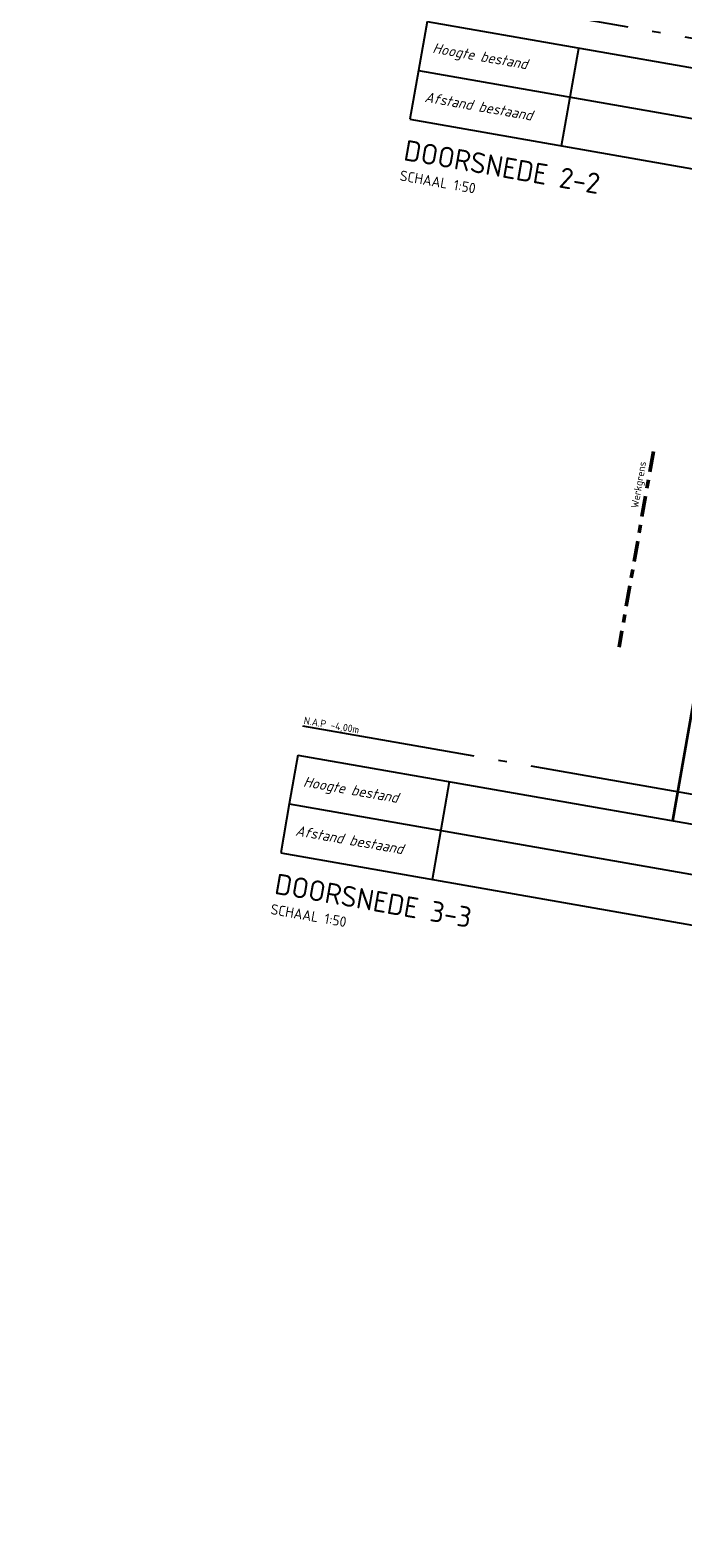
# Model space of a CAD drawing. Header units: metres. Extents: x 2514 to 227642, y 1683 to 852646.
# Tile 443 of 462: x 114351 to 114359, y 426115 to 426133. Entities that reach past the tile are written whole.
import ezdxf
from ezdxf.enums import TextEntityAlignment as Align

# ---------------------------------------------------------------- set-up
doc = ezdxf.new("R2010")
doc.units = ezdxf.units.M
doc.linetypes.add('AL-NAP_LIJN', pattern=[15.25, 12, -1.5, 0.25, -1.5])
doc.linetypes.add('XX-CENTER', pattern=[8, 5, -1, 1, -1])
for name, color, linetype, lineweight in [('N-WE-GW-GROND_GRIND-AD-50', 7, 'Continuous', 18), ('N-WE-KG-GRENS_WERK-GD', 7, 'XX-CENTER', 50), ('N-WE-OG-BEBOUWING-GD', 7, 'Continuous', 35), ('X-XX-AL-NAP-GD', 7, 'AL-NAP_LIJN', 25), ('X-XX-AL-NAP-T18', 10, 'Continuous', 18), ('X-XX-AL-PROFIELBALK-G', 7, 'Continuous', 25), ('X-XX-AL-PROFIELBALK-T25', 7, 'Continuous', 25), ('X-XX-AL-VERWIJZING-T18', 10, 'Continuous', 18), ('X-XX-AL-VERWIJZING_DOORSNEDE-T25', 7, 'Continuous', 25), ('X-XX-AL-VERWIJZING_DOORSNEDE-T50', 130, 'Continuous', 50)]:
    doc.layers.add(name, color=color, linetype=linetype, lineweight=lineweight)
doc.styles.add('NLCS-ISO-M50-T18', font='NLCS-ISO.ttf', dxfattribs={"height": 0.09000000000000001})
doc.styles.add('NLCS-ISO-M50-T25', font='NLCS-ISO.ttf', dxfattribs={"height": 0.125})
doc.styles.add('NLCS-ISO-M50-T25_CURSIEF', font='NLCS-ISO.ttf', dxfattribs={"oblique": 15, "height": 0.125})
doc.styles.add('NLCS-ISO-M50-T50', font='NLCS-ISO.ttf', dxfattribs={"height": 0.25})
pattern_1 = [(350.0135621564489, (0, 0), (0.231652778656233, 0.1622867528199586), [0.025, -0.175]), (80.01356215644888, (0, 0), (-0.1622867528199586, 0.231652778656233), [0.025, -0.175]), (125.0135621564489, (0.02462122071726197, -0.004335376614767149), (-0.1969697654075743, 0.03468301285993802), [0.03535534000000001, -0.24748738]), (350.0135621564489, (0.04413041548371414, 0.1064601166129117), (0.231652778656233, 0.1622867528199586), [0.025, -0.175]), (35.01356215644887, (0.05427333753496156, 0.09198181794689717), (0.03468301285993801, 0.1969697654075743), [0.01767766, -0.26516504]), (125.0135621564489, (0.05427333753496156, 0.09198181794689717), (-0.1969697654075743, 0.03468301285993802), [0.01767766, -0.26516504]), (350.0135621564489, (0.1266648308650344, 0.1426964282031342), (0.231652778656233, 0.1622867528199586), [0.03535534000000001, -0.16464466]), (35.01356215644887, (0.1266648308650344, 0.1426964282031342), (0.03468301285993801, 0.1969697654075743), [0.025, -0.25784272]), (125.0135621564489, (0.161484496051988, 0.1365652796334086), (-0.1969697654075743, 0.03468301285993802), [0.025, -0.25784272]), (80.01356215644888, (0.1440874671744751, 0.02539787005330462), (-0.1622867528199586, 0.231652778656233), [0.025, -0.175]), (35.01356215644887, (0.1440874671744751, 0.02539787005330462), (0.03468301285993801, 0.1969697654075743), [0.01767766, -0.26516504]), (125.0135621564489, (0.1585657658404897, 0.03554079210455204), (-0.1969697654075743, 0.03468301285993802), [0.01767766, -0.26516504]), (350.0135621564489, (0.03329197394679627, 0.04490706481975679), (0.231652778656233, 0.1622867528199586), [0.0125, -0.1675]), (350.0135621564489, (0.1896900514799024, 0.06813724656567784), (0.231652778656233, 0.1622867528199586), [0.0125, -0.1675]), (80.01356215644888, (0.1324723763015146, 0.1035969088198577), (-0.1622867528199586, 0.231652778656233), [0.0125, -0.1675]), (125.0135621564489, (0.1375844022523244, -0.01153396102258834), (-0.1969697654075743, 0.03468301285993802), [0.01767766, -0.26516504]), (125.0135621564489, (0.07525470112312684, 0.1390565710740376), (-0.1969697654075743, 0.03468301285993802), [0.01767766, -0.26516504]), (35.01356215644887, (0.1037099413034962, 0.04837304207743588), (0.03468301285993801, 0.1969697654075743), [0.01767766, -0.26516504]), (80.01356215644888, (0.07204373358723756, 0.01269893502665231), (-0.1622867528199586, 0.231652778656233), [0.003125, -0.196875]), (80.01356215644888, (0.09590858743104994, 0.09416978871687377), (-0.1622867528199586, 0.231652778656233), [0.003125, -0.196875]), (80.01356215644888, (0.1941993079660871, 0.1117663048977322), (-0.1622867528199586, 0.231652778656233), [0.003125, -0.196875]), (80.01356215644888, (0.1788516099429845, 0.006584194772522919), (-0.1622867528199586, 0.231652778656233), [0.003125, -0.196875])]

msp = doc.modelspace()

# ---------------------------------------------------------------- hatches: boundary and pattern name
at = {"layer": 'N-WE-GW-GROND_GRIND-AD-50', "ltscale": 0.1}
h = msp.add_hatch(dxfattribs=at)
h.set_pattern_fill('AVH-FUNDERING_02-SO', color=1, scale=0.2, pattern_type=2)
h.set_pattern_definition(pattern_1)
edge = h.paths.add_edge_path()
edge.add_arc((114358.3204709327, 425960.5037423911), 148.1415553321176, 78.89018152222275, 81.20991374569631)
edge.add_line((114380.9586994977, 426106.9053510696), (114380.906834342, 426106.609699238))
edge.add_line((114380.906834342, 426106.609699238), (114380.9098064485, 426106.6090751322))
edge.add_arc((99057.92202269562, 338742.201559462), 88697.99126916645, 80.04811254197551, 80.05198272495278, ccw=False)
edge.add_line((114386.8110131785, 426105.5738472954), (114386.8140202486, 426105.5734224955))
edge.add_line((114386.8140202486, 426105.5734224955), (114386.8658854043, 426105.8690743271))
h = msp.add_hatch(dxfattribs=at)
h.set_pattern_fill('AVH-FUNDERING_02-SO', color=1, scale=0.2, pattern_type=2)
h.set_pattern_definition(pattern_1)
edge = h.paths.add_edge_path()
edge.add_arc((114336.8202227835, 425950.12666245), 149.5509054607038, 78.89936592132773, 81.19784959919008, ccw=False)
edge.add_line((114365.6136812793, 426096.8795502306), (114365.5618160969, 426096.583898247))
edge.add_line((114365.5618160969, 426096.583898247), (114365.5588129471, 426096.584322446))
edge.add_arc((99024.8738484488, 338678.9411453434), 88753.48417847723, 80.04666692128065, 80.05053572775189)
edge.add_line((114359.6560405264, 426097.6199785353), (114359.6530747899, 426097.6206012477))
edge.add_line((114359.6530747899, 426097.6206012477), (114359.7049399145, 426097.9162529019))
h = msp.add_hatch(dxfattribs=at)
h.set_pattern_fill('AVH-FUNDERING_02-SO', color=1, scale=0.2, pattern_type=2)
h.set_pattern_definition(pattern_1)
edge = h.paths.add_edge_path()
edge.add_arc((114341.6432576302, 425963.2448553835), 148.3232544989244, 78.89160257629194, 81.20849269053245)
edge.add_line((114364.3128880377, 426109.8254669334), (114364.2610228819, 426109.5298151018))
edge.add_line((114364.2610228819, 426109.5298151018), (114364.2639949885, 426109.5291909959))
edge.add_arc((106704.2422879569, 382427.0488588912), 44349.01374908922, 80.04617745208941, 80.05391781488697, ccw=False)
edge.add_line((114370.1652017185, 426108.4939631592), (114370.1682087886, 426108.4935383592))
edge.add_line((114370.1682087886, 426108.4935383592), (114370.2200739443, 426108.7891901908))

# ---------------------------------------------------------------- linework, layer by layer
at = {"layer": 'N-WE-KG-GRENS_WERK-GD', "ltscale": 0.05, "flags": 128}
msp.add_lwpolyline([(114358.3306128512, 426128.1351020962), (114357.9159219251, 426125.7712003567)], dxfattribs=at)
at = {"layer": 'N-WE-OG-BEBOUWING-GD', "ltscale": 0.2, "flags": 128}
msp.add_lwpolyline([(114359.3155739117, 426127.9623138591), (114358.562942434, 426123.6720177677)], dxfattribs=at)
at = {"layer": 'X-XX-AL-NAP-GD', "ltscale": 0.2, "flags": 128}
for points in [[(114355.6570463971, 426133.6804676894), (114381.1062100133, 426129.2160108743)], [(114383.6450825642, 426119.633191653), (114354.0963108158, 426124.8168282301)]]:
    msp.add_lwpolyline(points, dxfattribs=at)
at = {"layer": 'X-XX-AL-PROFIELBALK-G'}
for p, q in [((114355.5955664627, 426133.3300078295), (114355.4918937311, 426132.7390323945)), ((114357.2207233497, 426131.8265875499), (114357.4280688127, 426133.0085384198)), ((114355.4918937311, 426132.7390323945), (114355.3882209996, 426132.1480569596)), ((114354.0348308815, 426124.466368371), (114353.93115815, 426123.8753929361)), ((114355.6599877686, 426122.9629480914), (114355.8673332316, 426124.1448989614)), ((114353.93115815, 426123.8753929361), (114353.8274854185, 426123.284417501))]:
    msp.add_line(p, q, dxfattribs=at)
at = {"layer": 'X-XX-AL-PROFIELBALK-G', "ltscale": 0.05}
for p, q in [((114355.5955664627, 426133.3300078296), (114381.0447300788, 426128.8655510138)), ((114355.4918937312, 426132.7390323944), (114380.9410573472, 426128.2745755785)), ((114355.3882209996, 426132.1480569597), (114380.837384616, 426127.6836001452)), ((114354.0348308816, 426124.4663683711), (114383.5836026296, 426119.2827317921)), ((114353.9311581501, 426123.875392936), (114383.4799298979, 426118.6917563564)), ((114353.8274854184, 426123.2844175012), (114383.3762571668, 426118.1007809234))]:
    msp.add_line(p, q, dxfattribs=at)

# ---------------------------------------------------------------- texts
at = {"layer": 'X-XX-AL-NAP-T18', "ltscale": 0.2, "style": 'NLCS-ISO-M50-T18'}
msp.add_text('N.A.P -4,00m', height=0.08999999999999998, rotation=350.050047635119, dxfattribs=at).set_placement((114354.1007605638, 426124.8421935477))
at = {"layer": 'X-XX-AL-PROFIELBALK-T25', "style": 'NLCS-ISO-M50-T25_CURSIEF', "oblique": 15}
for s, p in [('Hoogte bestand', (114356.2378471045, 426132.9127536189)), ('Afstand bestaand', (114356.2203582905, 426132.306659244)), ('Hoogte bestand', (114354.6771115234, 426124.0491141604)), ('Afstand bestaand', (114354.6596227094, 426123.4430197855))]:
    msp.add_text(s, height=0.125, rotation=350.050047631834, dxfattribs=at).set_placement(p, align=Align.MIDDLE_CENTER)
at = {"layer": 'X-XX-AL-VERWIJZING-T18', "ltscale": 0.2, "style": 'NLCS-ISO-M50-T18'}
msp.add_text('Werkgrens', height=0.08999999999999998, rotation=80.05004763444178, dxfattribs=at).set_placement((114358.1467248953, 426127.4456944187))
at = {"layer": 'X-XX-AL-VERWIJZING_DOORSNEDE-T25', "style": 'NLCS-ISO-M50-T25'}
for p in [(114355.2586300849, 426131.4093376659), (114353.6978945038, 426122.5456982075)]:
    msp.add_text('SCHAAL 1:50', height=0.125, rotation=350.050047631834, dxfattribs=at).set_placement(p)
at = {"layer": 'X-XX-AL-VERWIJZING_DOORSNEDE-T50', "style": 'NLCS-ISO-M50-T50'}
for s, p in [('DOORSNEDE 2-2', (114355.3018270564, 426131.6555774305)), ('DOORSNEDE 3-3', (114353.7410914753, 426122.7919379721))]:
    msp.add_text(s, height=0.2499999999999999, rotation=350.050047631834, dxfattribs=at).set_placement(p)

doc.saveas('drawing.dxf')
